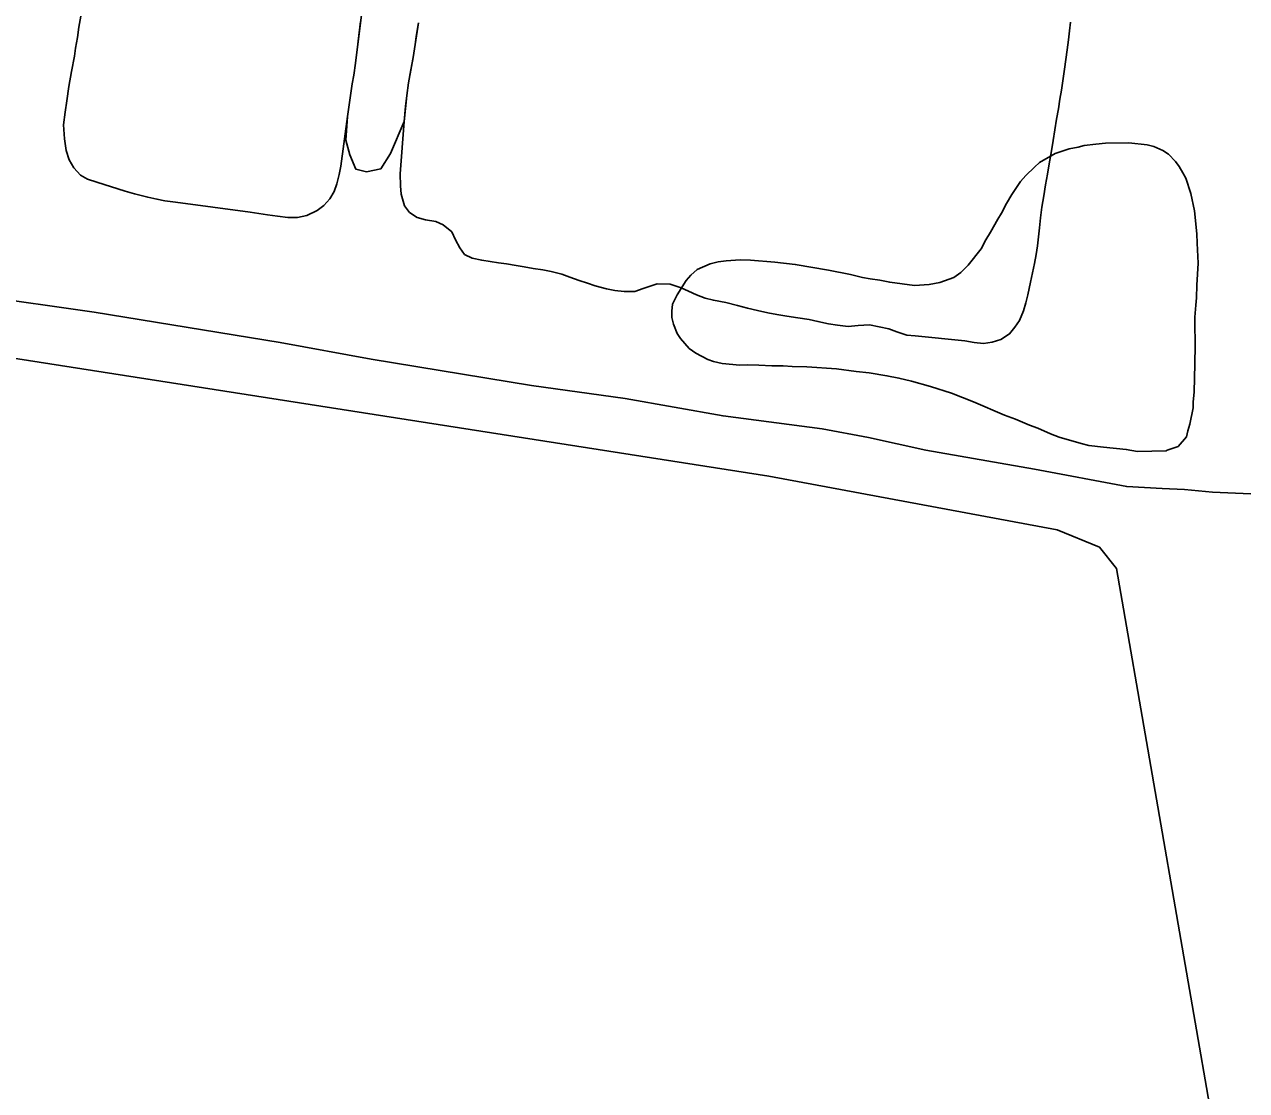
# Model space of a CAD drawing. Extents: x 3297735 to 3335592, y 670436 to 695807.
# Drawn here: x 3325114.2 to 3325570.5, y 691531.3 to 691929.2 of the extents above; entities that cross this region are included whole.
import ezdxf

# ---------------------------------------------------------------- set-up
doc = ezdxf.new("R2010")
doc.units = 0
for name, color, linetype in [('V-DTCH-CNTR', 7, 'Continuous'), ('V-SITE-VEGE', 7, 'Continuous'), ('V-TOPO-SHOR', 7, 'Continuous')]:
    doc.layers.add(name, color=color, linetype=linetype)

msp = doc.modelspace()

# ---------------------------------------------------------------- linework, layer by layer
at = {"layer": 'V-DTCH-CNTR'}
msp.add_lwpolyline([(3324810.12, 691847.94), (3324928.51, 691832.98), (3325392.13, 691760.6), (3325499.72, 691740.61), (3325515.56, 691734.15), (3325521.89, 691726.12), (3325573.17, 691430.51), (3325626.31, 691171.8), (3325631.83, 691153.99), (3325641.82, 691121.67), (3325655.59, 691087.2), (3325684.18, 691031.92), (3325721.68, 690974.8), (3325750.34, 690945.45), (3325775.54, 690918.07), (3326014.16, 690751.72), (3326202.3, 690613.53), (3326203.87, 690604.69), (3326201.24, 690600.54), (3326003.42, 690555.55)], dxfattribs=at)
at = {"layer": 'V-SITE-VEGE'}
for points in [[(3325261.35, 691929.75), (3325259.35, 691916.87), (3325257.61, 691907.44), (3325256.99, 691902.63), (3325255.99, 691893.01), (3325250.88, 691881.04), (3325247.29, 691875.31), (3325241.99, 691874.22), (3325237.92, 691875.2), (3325235.77, 691880.47), (3325234.25, 691885.98), (3325234.8, 691894.86), (3325236.53, 691906.98), (3325237.17, 691910.3), (3325237.79, 691914.7), (3325240.82, 691938.85)], [(3325551.99, 691847.56), (3325552.37, 691840.11), (3325551.96, 691831.84), (3325551.86, 691827.2), (3325551.52, 691824.37), (3325551.23, 691819.93), (3325551.32, 691807.44), (3325551.19, 691804.41), (3325551.23, 691802.4), (3325550.87, 691792.11), (3325550.56, 691788.27), (3325550.61, 691786.06), (3325549.34, 691779.98), (3325548.59, 691777.55), (3325548.04, 691775.32), (3325544.9, 691771.61), (3325540.9, 691770.31), (3325540.5, 691770.1), (3325529.83, 691769.85), (3325525.58, 691770.56), (3325517.09, 691771.36), (3325511.64, 691772.04), (3325508.8, 691772.78), (3325500.48, 691775.21), (3325497.23, 691776.34), (3325492.54, 691778.45), (3325489.49, 691779.58), (3325484.2, 691781.88), (3325480.13, 691783.4), (3325468.53, 691788.37), (3325460.39, 691791.6), (3325452.47, 691794.04), (3325445.37, 691796.09), (3325440.71, 691797.19), (3325436.25, 691798.09), (3325429.58, 691799.14), (3325424.73, 691799.63), (3325417.45, 691800.67), (3325406.35, 691801.42), (3325400.91, 691801.49), (3325397.47, 691801.81), (3325393.24, 691801.72), (3325388.4, 691802.01), (3325384.16, 691802.11), (3325381.34, 691802.04), (3325374.67, 691802.69), (3325371.43, 691803.42), (3325369.4, 691804.18), (3325364.91, 691806.49), (3325362.45, 691808.25), (3325359.14, 691812), (3325357.89, 691813.79), (3325356.59, 691817.38), (3325355.94, 691819.79), (3325355.88, 691822.2), (3325356.22, 691824.83), (3325357.95, 691828.3), (3325361.25, 691833.61), (3325363.02, 691835.67), (3325365.39, 691837.74), (3325370.18, 691839.87), (3325373.18, 691840.55), (3325376.2, 691841.02), (3325381.43, 691841.34), (3325385.26, 691841.23), (3325394.35, 691840.44), (3325402.02, 691839.61), (3325414.37, 691837.48), (3325422.67, 691835.86), (3325427.13, 691834.76), (3325429.97, 691834.22), (3325433.6, 691833.7), (3325437.25, 691832.98), (3325446.55, 691831.79), (3325451.98, 691832.12), (3325456, 691832.82), (3325461.19, 691834.75), (3325463.77, 691836.62), (3325466.53, 691839.31), (3325471.42, 691845.47), (3325473.16, 691848.74), (3325474.9, 691851.6), (3325477.61, 691856.5), (3325478.97, 691858.75), (3325480.9, 691862.42), (3325482.84, 691865.69), (3325486.15, 691870.6), (3325488.11, 691872.87), (3325491.26, 691875.96), (3325493.24, 691877.62), (3325499, 691880.98), (3325502, 691882.06), (3325504.2, 691882.72), (3325507.61, 691883.4), (3325509.81, 691884.06), (3325514.24, 691884.56), (3325517.86, 691884.85), (3325526.52, 691885.06), (3325533.39, 691884.21), (3325535.83, 691883.66), (3325539.29, 691882.13)], [(3325539.29, 691882.13), (3325541.33, 691880.77), (3325544.02, 691878.01), (3325545.27, 691876.22), (3325546.74, 691873.84), (3325547.79, 691871.85), (3325549.74, 691866.05), (3325551.1, 691859.63), (3325551.91, 691850.99), (3325551.99, 691847.56)]]:
    msp.add_lwpolyline(points, dxfattribs=at)
at = {"layer": 'V-TOPO-SHOR'}
for points in [[(3325232.29, 691876.26), (3325231.72, 691873.15), (3325230.87, 691869.76), (3325229.86, 691866.86), (3325228.2, 691864.09), (3325225.95, 691861.66), (3325223.48, 691859.74), (3325219.64, 691857.92), (3325216.21, 691857.19), (3325212.54, 691857.18), (3325208.73, 691857.59), (3325204.97, 691858.15), (3325201.8, 691858.58), (3325198.48, 691859.08), (3325170.58, 691862.9), (3325166.69, 691863.38), (3325163.66, 691864.03), (3325160.27, 691864.67), (3325155.28, 691865.92), (3325151.87, 691866.99), (3325141.3, 691870.26), (3325137.82, 691871.47), (3325135.2, 691872.99), (3325132.62, 691875.66), (3325130.97, 691878.64), (3325129.81, 691882.14), (3325129.13, 691886.44), (3325128.87, 691891.68), (3325129.4, 691896.5), (3325130.02, 691900.69), (3325130.83, 691906.03), (3325131.85, 691911.66), (3325132.87, 691917.29), (3325133.3, 691920.39), (3325134, 691924.29), (3325134.55, 691928.11), (3325135.5, 691933.66)], [(3325239.72, 691930.34), (3325239.13, 691925.08), (3325238.39, 691919.67), (3325237.79, 691914.7), (3325237.17, 691910.3), (3325236.53, 691906.98), (3325235.91, 691902.72), (3325234.8, 691894.86), (3325232.29, 691876.26)], [(3325254.56, 691873.39), (3325255.99, 691893.01), (3325256.54, 691898.5), (3325256.99, 691902.63), (3325257.61, 691907.44), (3325258.52, 691912.19), (3325259.35, 691916.87), (3325260.05, 691921.75), (3325260.52, 691924.73), (3325261.35, 691929.75)], [(3325504.8, 691929.99), (3325504.41, 691926.81), (3325504.01, 691923.49), (3325503.56, 691919.69), (3325502.58, 691912.51), (3325502.05, 691909.05), (3325501.35, 691904.64), (3325500.81, 691901.32), (3325500.23, 691897.66), (3325499.57, 691893.86), (3325498.27, 691885.86), (3325497.69, 691882.06), (3325496.79, 691877.11), (3325496.2, 691873.31), (3325495.48, 691869.38), (3325494.77, 691865.24), (3325494.06, 691861.04), (3325493.54, 691857.04), (3325493.16, 691853.25), (3325492.83, 691849.86), (3325492.44, 691846.54), (3325491.91, 691843.29), (3325491.31, 691839.96), (3325490.58, 691836.5), (3325489.78, 691833.04), (3325488.81, 691828.22), (3325488.07, 691825.3), (3325487.2, 691822.3), (3325485.66, 691818.69), (3325484.03, 691816.15), (3325482, 691813.67), (3325478.74, 691811.57), (3325475.52, 691810.55), (3325472.22, 691810.13), (3325468.83, 691810.46), (3325465.3, 691811.05), (3325446.82, 691812.98), (3325443.7, 691813.24), (3325439.89, 691814.51), (3325436.96, 691815.58), (3325429.7, 691817.04), (3325425.45, 691816.8), (3325421.81, 691816.51), (3325417.81, 691816.96), (3325414.42, 691817.49), (3325410.48, 691818.34), (3325407.16, 691819.01), (3325403.02, 691819.65), (3325398.82, 691820.36), (3325395.16, 691820.89), (3325391.76, 691821.55)], [(3325391.76, 691821.55), (3325387.96, 691822.41), (3325384.16, 691823.33), (3325380.48, 691824.33), (3325376.07, 691825.37), (3325371.46, 691826.28), (3325368.33, 691827.08), (3325365.13, 691828.22), (3325362.19, 691829.64), (3325359.39, 691830.92), (3325355.3, 691832.25), (3325350.51, 691832.34), (3325345.28, 691830.66), (3325342.06, 691829.51), (3325338.07, 691829.55), (3325334.69, 691829.87), (3325331.57, 691830.54), (3325327.35, 691831.66), (3325324.42, 691832.6), (3325321.36, 691833.68), (3325317.82, 691834.88), (3325314.82, 691835.96), (3325310.88, 691836.95), (3325307.76, 691837.55), (3325304.16, 691838.14), (3325300.84, 691838.67), (3325297.79, 691839.21), (3325294.19, 691839.8), (3325291.21, 691840.27), (3325288.09, 691840.74), (3325284.97, 691841.2), (3325281.44, 691842), (3325278.58, 691843.28), (3325276.83, 691845.81), (3325275.21, 691848.74), (3325273.78, 691851.75), (3325270.61, 691854.38), (3325267.81, 691855.6), (3325263.95, 691856.32), (3325260.82, 691857.19), (3325257.94, 691859.01), (3325256.13, 691861.47), (3325254.87, 691865.83), (3325254.67, 691868.93), (3325254.56, 691873.39)], [(3324828.95, 691870.89), (3324862.06, 691862.9), (3324896.54, 691856.95), (3324940.93, 691849.67), (3324986.86, 691843.2), (3325013.99, 691839.67), (3325058.86, 691833.96), (3325096.46, 691828.08), (3325140.3, 691821.83), (3325209.76, 691810.45), (3325243.72, 691804.22), (3325303.51, 691794.44), (3325338.48, 691789.53), (3325375.05, 691783.11), (3325412.1, 691778.25), (3325429.34, 691775.02), (3325450.78, 691770.32), (3325491.26, 691763.2), (3325525.75, 691756.73), (3325539.03, 691756), (3325547.36, 691755.67), (3325557.79, 691754.62), (3325572.11, 691753.99)]]:
    msp.add_lwpolyline(points, dxfattribs=at)

doc.saveas('drawing.dxf')
